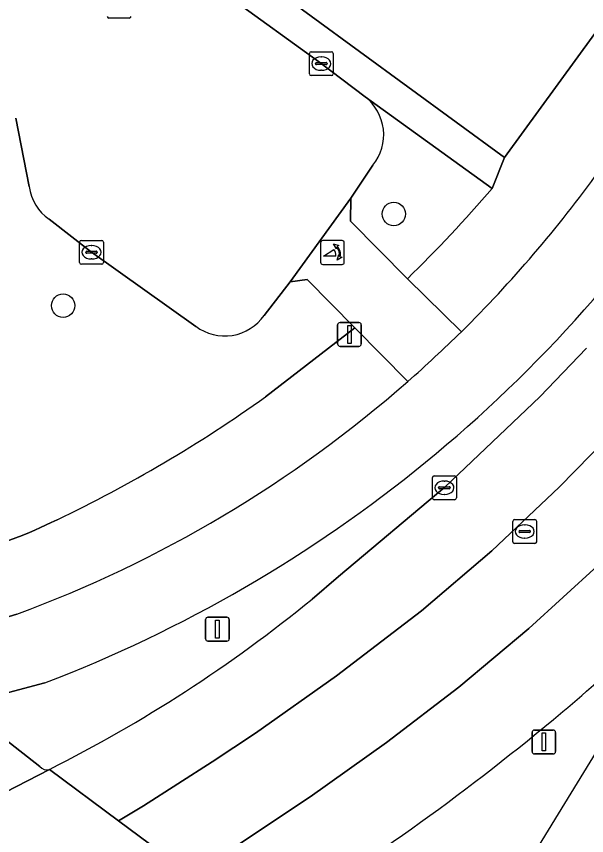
# Model space of a CAD drawing. Extents: x 159674 to 160531, y 382172 to 382904.
# Drawn here: x 160116.58 to 160140.47, y 382231.62 to 382265.94 of the extents above; entities that cross this region are included whole.
import ezdxf

# ---------------------------------------------------------------- set-up
doc = ezdxf.new("R2010")
doc.units = 0
for name, color, linetype in [('IMGEO_Berm_groen', 7, 'Continuous'), ('IMGEO_Boom', 7, 'Continuous'), ('IMGEO_Erf', 7, 'Continuous'), ('IMGEO_Fietspad_gesloten', 7, 'Continuous'), ('IMGEO_Fietspad_open', 7, 'Continuous'), ('IMGEO_Groenvoorziening', 7, 'Continuous'), ('IMGEO_Kolk', 7, 'Continuous'), ('IMGEO_Lichtmast', 7, 'Continuous'), ('IMGEO_Poller', 7, 'Continuous'), ('IMGEO_Rijbaan_lokaal_gesloten', 7, 'Continuous'), ('IMGEO_Rijbaan_lokaal_open', 7, 'Continuous'), ('IMGEO_Rijbaan_regionaal_gesloten', 7, 'Continuous'), ('IMGEO_Rioolput', 7, 'Continuous'), ('IMGEO_Verkeersbordpaal', 7, 'Continuous'), ('IMGEO_Voetpad_open', 7, 'Continuous')]:
    doc.layers.add(name, color=color, linetype=linetype)

msp = doc.modelspace()

# ---------------------------------------------------------------- linework, layer by layer
at = {"layer": 'IMGEO_Berm_groen'}
for points in [[(160128.965, 382241.528), (160130.077, 382242.468), (160134.533, 382246.21), (160138.51, 382250), (160140.468, 382252.032)], [(160132.996, 382222.252), (160145.171, 382242.117)], [(160117.764, 382238.012), (160116.033, 382237.564), (160115.177, 382237.414)], [(160114.965, 382236.537), (160117.554, 382234.514)]]:
    msp.add_lwpolyline(points, dxfattribs=at)
for centre, radius, start, end in [((160097.078, 382292.098), 57.907, 290.93055, 327.57807), ((160088.225, 382297.605), 79.51, 309.76262, 315.74273), ((160091.147, 382287.792), 59.754, 296.6625, 309.26363), ((160072.226, 382317.144), 104.762, 301.44244, 309.65422), ((160117.852, 382234.767), 0.391, 220.3849, 286.2424)]:
    msp.add_arc(centre, radius, start, end, dxfattribs=at)
at = {"layer": 'IMGEO_Boom'}
for centre in [(160132.39, 382257.658), (160118.536, 382253.818)]:
    msp.add_circle(centre, 0.489, dxfattribs=at)
at = {"layer": 'IMGEO_Erf'}
msp.add_lwpolyline([(160094.492, 382291.126), (160137.034, 382260.024), (160146.738, 382273.362), (160097.483, 382309.693)], dxfattribs=at)
at = {"layer": 'IMGEO_Fietspad_gesloten'}
msp.add_lwpolyline([(160116.597, 382240.893), (160115.349, 382240.52), (160116.033, 382237.564), (160117.764, 382238.012)], dxfattribs=at)
for centre, radius, start, end in [((160097.078, 382292.098), 57.907, 290.93055, 327.57807), ((160098.427, 382290.054), 52.413, 314.5868, 324.303), ((160097.679, 382290.861), 53.512, 311.2698, 314.5507), ((160098.418, 382290.076), 52.436, 290.2851, 311.2279)]:
    msp.add_arc(centre, radius, start, end, dxfattribs=at)
at = {"layer": 'IMGEO_Fietspad_open'}
for points in [[(160132.959, 382254.948), (160130.577, 382257.356), (160130.59, 382258.319), (160128.053, 382254.82), (160128.76, 382254.916), (160130.753, 382252.895), (160132.976, 382250.64)], [(160135.22, 382252.726), (160132.959, 382254.948)]]:
    msp.add_lwpolyline(points, dxfattribs=at)
msp.add_arc((160097.679, 382290.861), 53.512, 311.2698, 314.5507, dxfattribs=at)
at = {"layer": 'IMGEO_Groenvoorziening'}
for points in [[(160110.209, 382271.531), (160109.176, 382272.273), (160106.23, 382250), (160105.142, 382241.788), (160114.84, 382243.47), (160116.826, 382244.186), (160117.129, 382244.315), (160117.358, 382244.416), (160117.586, 382244.52), (160118.039, 382244.736), (160118.283, 382244.852)], [(160136.508, 382258.728), (160131.185, 382262.567)], [(160117.114, 382258.808), (160116.56, 382261.668)], [(160131.512, 382259.708), (160130.59, 382258.319), (160130.577, 382257.356), (160132.959, 382254.948)], [(160124.094, 382252.952), (160119.727, 382256.055), (160117.954, 382257.44)], [(160127.016, 382250), (160130.753, 382252.895), (160128.76, 382254.916), (160128.053, 382254.82), (160126.96, 382253.412)]]:
    msp.add_lwpolyline(points, dxfattribs=at)
for centre, radius, start, end in [((160129.961, 382260.979), 2.005, 320.6775, 52.3722), ((160119.053, 382259.057), 1.955, 187.312, 235.7907), ((160091.736, 382297.208), 59.036, 314.28843, 319.32214), ((160125.305, 382254.567), 2.018, 233.1324, 325.1043), ((160092.977, 382297.761), 58.65, 295.56095, 305.47674)]:
    msp.add_arc(centre, radius, start, end, dxfattribs=at)
at = {"layer": 'IMGEO_Kolk'}
for p, q in [((160128.852, 382263.531), (160128.852, 382264.383)), ((160128.927, 382264.457), (160129.779, 382264.457)), ((160129.34, 382264.237), (160129.365, 382264.237)), ((160129.853, 382264.383), (160129.853, 382263.531)), ((160129.111, 382263.951), (160129.111, 382263.963)), ((160129.549, 382263.914), (160129.151, 382263.914)), ((160129.154, 382264), (160129.552, 382264)), ((160129.595, 382263.963), (160129.595, 382263.951)), ((160129.363, 382263.677), (160129.338, 382263.677)), ((160129.779, 382263.457), (160128.927, 382263.457)), ((160119.225, 382255.628), (160119.225, 382256.48)), ((160119.3, 382256.554), (160120.152, 382256.554)), ((160119.713, 382256.334), (160119.738, 382256.334)), ((160120.226, 382256.48), (160120.226, 382255.628)), ((160119.484, 382256.048), (160119.484, 382256.06)), ((160119.922, 382256.011), (160119.524, 382256.011)), ((160119.527, 382256.097), (160119.925, 382256.097)), ((160119.968, 382256.06), (160119.968, 382256.048)), ((160119.736, 382255.774), (160119.711, 382255.774)), ((160120.152, 382255.554), (160119.3, 382255.554)), ((160134.084, 382246.69), (160134.936, 382246.69)), ((160134.009, 382245.764), (160134.009, 382246.616)), ((160134.497, 382246.47), (160134.522, 382246.47)), ((160135.01, 382246.616), (160135.01, 382245.764)), ((160134.268, 382246.184), (160134.268, 382246.196)), ((160134.706, 382246.147), (160134.308, 382246.147)), ((160134.311, 382246.233), (160134.709, 382246.233)), ((160134.752, 382246.196), (160134.752, 382246.184)), ((160134.936, 382245.69), (160134.084, 382245.69)), ((160134.52, 382245.91), (160134.495, 382245.91))]:
    msp.add_line(p, q, dxfattribs=at)
for points in [[(160128.852, 382263.531), (160128.852, 382264.383)], [(160128.927, 382264.457), (160129.779, 382264.457)], [(160129.853, 382264.383), (160129.853, 382263.531)], [(160129.779, 382263.457), (160128.927, 382263.457)], [(160119.225, 382255.628), (160119.225, 382256.48)], [(160119.3, 382256.554), (160120.152, 382256.554)], [(160120.226, 382256.48), (160120.226, 382255.628)], [(160120.152, 382255.554), (160119.3, 382255.554)], [(160134.084, 382246.69), (160134.936, 382246.69)], [(160134.009, 382245.764), (160134.009, 382246.616)], [(160135.01, 382246.616), (160135.01, 382245.764)], [(160134.936, 382245.69), (160134.084, 382245.69)]]:
    msp.add_lwpolyline(points, dxfattribs=at)
for centre, radius, start, end in [((160128.929, 382264.381), 0.0765, 91.552, 178.448), ((160128.929, 382264.381), 0.0765, 91.552, 178.448), ((160129.777, 382264.381), 0.0765, 1.552, 88.448), ((160129.777, 382264.381), 0.0765, 1.552, 88.448), ((160129.151, 382263.96), 0.0403, 85.8775, 175.7526), ((160129.148, 382263.95), 0.0366, 178.938, 274.7102), ((160129.552, 382263.957), 0.043, 264.8664, 352.4533), ((160129.556, 382263.962), 0.0386, 1.7309, 96.639), ((160128.929, 382263.533), 0.0765, 181.552, 268.448), ((160128.929, 382263.533), 0.0765, 181.552, 268.448), ((160129.777, 382263.533), 0.0765, 271.552, 358.448), ((160129.777, 382263.533), 0.0765, 271.552, 358.448), ((160119.302, 382256.478), 0.0765, 91.552, 178.448), ((160119.302, 382256.478), 0.0765, 91.552, 178.448), ((160120.15, 382256.478), 0.0765, 1.552, 88.448), ((160120.15, 382256.478), 0.0765, 1.552, 88.448), ((160119.524, 382256.057), 0.0403, 85.8775, 175.7526), ((160119.521, 382256.047), 0.0366, 178.938, 274.7102), ((160119.925, 382256.054), 0.043, 264.8664, 352.4533), ((160119.929, 382256.059), 0.0386, 1.7309, 96.639), ((160119.302, 382255.63), 0.0765, 181.552, 268.448), ((160119.302, 382255.63), 0.0765, 181.552, 268.448), ((160120.15, 382255.63), 0.0765, 271.552, 358.448), ((160120.15, 382255.63), 0.0765, 271.552, 358.448), ((160134.086, 382246.614), 0.0765, 91.552, 178.448), ((160134.086, 382246.614), 0.0765, 91.552, 178.448), ((160134.934, 382246.614), 0.0765, 1.552, 88.448), ((160134.934, 382246.614), 0.0765, 1.552, 88.448), ((160134.308, 382246.193), 0.0403, 85.8775, 175.7526), ((160134.305, 382246.183), 0.0366, 178.938, 274.7102), ((160134.709, 382246.19), 0.043, 264.8664, 352.4533), ((160134.713, 382246.195), 0.0386, 1.7309, 96.639), ((160134.086, 382245.766), 0.0765, 181.552, 268.448), ((160134.086, 382245.766), 0.0765, 181.552, 268.448), ((160134.934, 382245.766), 0.0765, 271.552, 358.448), ((160134.934, 382245.766), 0.0765, 271.552, 358.448)]:
    msp.add_arc(centre, radius, start, end, dxfattribs=at)
for centre, major_axis, ratio, start_param, end_param in [((160129.339, 382263.957), (-0.387, 0.002), 0.722429, 4.712389, 7.853982), ((160129.364, 382263.957), (-0.39, 0.002), 0.717154, 1.570796, 4.712389), ((160119.712, 382256.054), (-0.387, 0.002), 0.722429, 4.712389, 7.853982), ((160119.737, 382256.054), (-0.39, 0.002), 0.717154, 1.570796, 4.712389), ((160134.496, 382246.19), (-0.387, 0.002), 0.722429, 4.712389, 7.853982), ((160134.521, 382246.19), (-0.39, 0.002), 0.717154, 1.570796, 4.712389)]:
    msp.add_ellipse(centre, major_axis=major_axis, ratio=ratio, start_param=start_param, end_param=end_param, dxfattribs=at)
at = {"layer": 'IMGEO_Lichtmast'}
for p, q in [((160130.038, 382252.213), (160130.038, 382253.013)), ((160130.038, 382253.013), (160130.038, 382252.213)), ((160130.138, 382253.113), (160130.928, 382253.113)), ((160130.928, 382253.113), (160130.138, 382253.113)), ((160131.028, 382253.013), (160131.028, 382252.213)), ((160131.028, 382252.213), (160131.028, 382253.013)), ((160130.928, 382252.113), (160130.138, 382252.113)), ((160130.138, 382252.113), (160130.928, 382252.113)), ((160138.281, 382236.042), (160139.071, 382236.042)), ((160139.071, 382236.042), (160138.281, 382236.042)), ((160138.181, 382235.142), (160138.181, 382235.942)), ((160138.181, 382235.942), (160138.181, 382235.142)), ((160139.171, 382235.942), (160139.171, 382235.142)), ((160139.171, 382235.142), (160139.171, 382235.942)), ((160139.071, 382235.042), (160138.281, 382235.042)), ((160138.281, 382235.042), (160139.071, 382235.042))]:
    msp.add_line(p, q, dxfattribs=at)
for points in [[(160130.458, 382252.988), (160130.608, 382252.988), (160130.608, 382252.238), (160130.458, 382252.238), (160130.458, 382252.988)], [(160138.601, 382235.917), (160138.751, 382235.917), (160138.751, 382235.167), (160138.601, 382235.167), (160138.601, 382235.917)]]:
    msp.add_lwpolyline(points, dxfattribs=at)
for centre, start, end in [((160130.138, 382253.013), 90, 180), ((160130.138, 382253.013), 90, 180), ((160130.928, 382253.013), 0, 90), ((160130.928, 382253.013), 360, 90), ((160130.138, 382252.213), 180, 270), ((160130.138, 382252.213), 180, 270), ((160130.928, 382252.213), 270, 0), ((160130.928, 382252.213), 270, 0), ((160138.281, 382235.942), 90, 180), ((160138.281, 382235.942), 90, 180), ((160139.071, 382235.942), 0, 90), ((160139.071, 382235.942), 360, 90), ((160138.281, 382235.142), 180, 270), ((160138.281, 382235.142), 180, 270), ((160139.071, 382235.142), 270, 0), ((160139.071, 382235.142), 270, 0)]:
    msp.add_arc(centre, 0.1, start, end, dxfattribs=at)
at = {"layer": 'IMGEO_Poller'}
for p, q in [((160129.321, 382256.447), (160129.321, 382255.64)), ((160129.321, 382256.447), (160129.321, 382255.64)), ((160130.223, 382256.542), (160129.415, 382256.542)), ((160130.223, 382256.542), (160129.415, 382256.542)), ((160130.317, 382255.64), (160130.317, 382256.447)), ((160130.317, 382255.64), (160130.317, 382256.447)), ((160129.415, 382255.545), (160130.223, 382255.545)), ((160129.415, 382255.545), (160130.223, 382255.545))]:
    msp.add_line(p, q, dxfattribs=at)
for points in [[(160130, 382256.271), (160129.988, 382256.198), (160129.863, 382256.403)], [(160129.863, 382256.403), (160130.094, 382256.337), (160130.023, 382256.305)], [(160129.956, 382255.898), (160129.443, 382255.898), (160129.873, 382256.173)], [(160130.016, 382255.726), (160130.082, 382255.957), (160130.112, 382255.889)], [(160130.148, 382255.862), (160130.22, 382255.851), (160130.016, 382255.726)]]:
    msp.add_lwpolyline(points, dxfattribs=at)
for centre, radius, start, end in [((160129.415, 382256.447), 0.0946, 90, 180), ((160129.415, 382256.447), 0.0946, 90, 180), ((160129.642, 382255.958), 0.476, 351.7527, 41.1691), ((160129.642, 382255.958), 0.516, 349.3569, 42.2912), ((160130.223, 382256.447), 0.0946, 0, 90), ((160130.223, 382256.447), 0.0946, 0, 90), ((160129.628, 382255.948), 0.332, 351.3247, 42.4854), ((160129.415, 382255.64), 0.0946, 180, 270), ((160129.415, 382255.64), 0.0946, 180, 270), ((160130.223, 382255.64), 0.0946, 270, 0), ((160130.223, 382255.64), 0.0946, 270, 0)]:
    msp.add_arc(centre, radius, start, end, dxfattribs=at)
at = {"layer": 'IMGEO_Rijbaan_lokaal_gesloten'}
for points in [[(160145.171, 382242.117), (160150.117, 382250.187), (160180.965, 382293.377), (160248.546, 382387.998), (160246.916, 382389.2), (160242.351, 382382.458), (160231.455, 382366.109), (160220.337, 382349.919), (160215.818, 382343.508), (160210.756, 382336.417), (160192.838, 382311.695), (160176.654, 382289.391), (160157.705, 382263.245), (160150.736, 382253.782), (160146.323, 382248.473), (160143.704, 382245.649), (160140.929, 382242.92), (160138.052, 382240.3), (160135.114, 382237.83), (160132.08, 382235.516), (160128.892, 382233.237), (160124.916, 382230.602), (160123.889, 382229.984), (160126.874, 382227.764)], [(160117.961, 382234.392), (160120.862, 382232.235), (160121.907, 382232.864), (160124.786, 382234.712), (160126.597, 382235.906), (160129.991, 382238.313), (160133.552, 382241.04), (160136.504, 382243.542), (160139.324, 382246.212), (160142.015, 382248.969), (160144.017, 382251.189), (160148.909, 382257.238), (160154.089, 382264.235), (160171.787, 382288.69), (160173.699, 382291.297), (160176.078, 382294.613), (160178.92, 382298.522), (160182.45, 382303.442), (160184.82, 382306.972)], [(160140.468, 382252.032), (160138.51, 382250), (160134.533, 382246.21), (160130.077, 382242.468), (160128.965, 382241.528)], [(160142.015, 382248.969), (160139.324, 382246.212), (160136.504, 382243.542), (160133.552, 382241.04), (160129.991, 382238.313), (160126.597, 382235.906), (160124.786, 382234.712), (160121.907, 382232.864), (160120.862, 382232.235), (160123.889, 382229.984), (160124.916, 382230.602), (160128.892, 382233.237), (160132.08, 382235.516), (160135.114, 382237.83), (160138.052, 382240.3), (160140.929, 382242.92)]]:
    msp.add_lwpolyline(points, dxfattribs=at)
for centre, radius, start, end in [((160088.225, 382297.605), 79.51, 309.76262, 315.74273), ((160091.147, 382287.792), 59.754, 296.6625, 309.26363), ((160072.226, 382317.144), 104.762, 301.44244, 309.65422)]:
    msp.add_arc(centre, radius, start, end, dxfattribs=at)
at = {"layer": 'IMGEO_Rijbaan_lokaal_open'}
for points in [[(160131.185, 382262.567), (160129.24, 382264.044), (160125.564, 382266.708), (160122.325, 382269.061), (160114.92, 382274.476), (160111.247, 382277.162), (160100.754, 382284.836), (160097.08, 382287.522), (160092.644, 382290.766)], [(160116.56, 382261.668), (160117.114, 382258.808)], [(160126.96, 382253.412), (160128.053, 382254.82), (160130.59, 382258.319), (160131.512, 382259.708)], [(160117.954, 382257.44), (160119.727, 382256.055), (160124.094, 382252.952)]]:
    msp.add_lwpolyline(points, dxfattribs=at)
for centre, radius, start, end in [((160129.961, 382260.979), 2.005, 320.6775, 52.3722), ((160119.053, 382259.057), 1.955, 187.312, 235.7907), ((160125.305, 382254.567), 2.018, 233.1324, 325.1043)]:
    msp.add_arc(centre, radius, start, end, dxfattribs=at)
at = {"layer": 'IMGEO_Rijbaan_regionaal_gesloten'}
msp.add_lwpolyline([(160116.972, 382222.528), (160118.562, 382223.266), (160122.475, 382225.207), (160126.874, 382227.764), (160123.889, 382229.984), (160120.862, 382232.235), (160117.961, 382234.392), (160113.343, 382232.011), (160113.223, 382231.953), (160109.207, 382230.175), (160107.846, 382229.58)], dxfattribs=at)
at = {"layer": 'IMGEO_Rioolput'}
for p, q in [((160121.31, 382265.862), (160120.458, 382265.862)), ((160137.374, 382243.931), (160137.374, 382244.783)), ((160137.449, 382244.857), (160138.301, 382244.857)), ((160137.862, 382244.637), (160137.887, 382244.637)), ((160138.375, 382244.783), (160138.375, 382243.931)), ((160137.633, 382244.351), (160137.633, 382244.363)), ((160138.071, 382244.314), (160137.673, 382244.314)), ((160137.676, 382244.4), (160138.074, 382244.4)), ((160138.117, 382244.363), (160138.117, 382244.351)), ((160137.885, 382244.077), (160137.86, 382244.077)), ((160138.301, 382243.857), (160137.449, 382243.857))]:
    msp.add_line(p, q, dxfattribs=at)
for points in [[(160121.31, 382265.862), (160120.458, 382265.862)], [(160137.374, 382243.931), (160137.374, 382244.783)], [(160137.449, 382244.857), (160138.301, 382244.857)], [(160138.375, 382244.783), (160138.375, 382243.931)], [(160138.301, 382243.857), (160137.449, 382243.857)]]:
    msp.add_lwpolyline(points, dxfattribs=at)
for centre, radius, start, end in [((160120.46, 382265.938), 0.0765, 181.552, 268.448), ((160120.46, 382265.938), 0.0765, 181.552, 268.448), ((160121.308, 382265.938), 0.0765, 271.552, 358.448), ((160121.308, 382265.938), 0.0765, 271.552, 358.448), ((160137.451, 382244.781), 0.0765, 91.552, 178.448), ((160137.451, 382244.781), 0.0765, 91.552, 178.448), ((160138.299, 382244.781), 0.0765, 1.552, 88.448), ((160138.299, 382244.781), 0.0765, 1.552, 88.448), ((160137.673, 382244.36), 0.0403, 85.8775, 175.7526), ((160137.67, 382244.35), 0.0366, 178.938, 274.7102), ((160138.074, 382244.357), 0.043, 264.8664, 352.4533), ((160138.078, 382244.362), 0.0386, 1.7309, 96.639), ((160137.451, 382243.933), 0.0765, 181.552, 268.448), ((160137.451, 382243.933), 0.0765, 181.552, 268.448), ((160138.299, 382243.933), 0.0765, 271.552, 358.448), ((160138.299, 382243.933), 0.0765, 271.552, 358.448)]:
    msp.add_arc(centre, radius, start, end, dxfattribs=at)
for centre, major_axis, ratio, start_param, end_param in [((160137.861, 382244.357), (-0.387, 0.002), 0.722429, 4.712389, 7.853982), ((160137.886, 382244.357), (-0.39, 0.002), 0.717154, 1.570796, 4.712389)]:
    msp.add_ellipse(centre, major_axis=major_axis, ratio=ratio, start_param=start_param, end_param=end_param, dxfattribs=at)
at = {"layer": 'IMGEO_Verkeersbordpaal'}
for p, q in [((160124.506, 382239.865), (160124.506, 382240.665)), ((160124.506, 382240.665), (160124.506, 382239.865)), ((160124.606, 382240.765), (160125.396, 382240.765)), ((160125.396, 382240.765), (160124.606, 382240.765)), ((160125.496, 382240.665), (160125.496, 382239.865)), ((160125.496, 382239.865), (160125.496, 382240.665)), ((160125.396, 382239.765), (160124.606, 382239.765)), ((160124.606, 382239.765), (160125.396, 382239.765))]:
    msp.add_line(p, q, dxfattribs=at)
msp.add_lwpolyline([(160124.926, 382240.64), (160125.076, 382240.64), (160125.076, 382239.89), (160124.926, 382239.89), (160124.926, 382240.64)], dxfattribs=at)
for centre, start, end in [((160124.606, 382240.665), 90, 180), ((160124.606, 382240.665), 90, 180), ((160125.396, 382240.665), 0, 90), ((160125.396, 382240.665), 360, 90), ((160124.606, 382239.865), 180, 270), ((160124.606, 382239.865), 180, 270), ((160125.396, 382239.865), 270, 0), ((160125.396, 382239.865), 270, 0)]:
    msp.add_arc(centre, 0.1, start, end, dxfattribs=at)
at = {"layer": 'IMGEO_Voetpad_open'}
for points in [[(160239.715, 382401.084), (160197.076, 382342.559), (160194.774, 382339.399), (160193.09, 382337.087), (160191.681, 382335.131), (160184.698, 382325.533), (160177.299, 382315.365), (160176.307, 382314.001), (160163.578, 382296.507), (160155.71, 382285.693), (160154.089, 382283.466), (160146.738, 382273.362), (160137.034, 382260.024), (160136.508, 382258.728)], [(160092.644, 382290.766), (160097.08, 382287.522), (160100.754, 382284.836), (160111.247, 382277.162), (160114.92, 382274.476), (160122.325, 382269.061), (160125.564, 382266.708), (160129.24, 382264.044), (160131.185, 382262.567), (160136.508, 382258.728), (160137.034, 382260.024), (160094.492, 382291.126)], [(160132.959, 382254.948), (160135.22, 382252.726)], [(160132.976, 382250.64), (160130.753, 382252.895), (160127.016, 382250)], [(160118.283, 382244.852), (160118.039, 382244.736), (160117.586, 382244.52), (160117.358, 382244.416), (160117.129, 382244.315), (160116.826, 382244.186), (160114.84, 382243.47), (160105.142, 382241.788), (160067.688, 382235.292)], [(160067.087, 382232.129), (160115.349, 382240.52), (160116.597, 382240.893)], [(160117.554, 382234.514), (160114.965, 382236.537)], [(160113.343, 382232.011), (160117.961, 382234.392)]]:
    msp.add_lwpolyline(points, dxfattribs=at)
for centre, radius, start, end in [((160098.427, 382290.054), 52.413, 314.5868, 324.303), ((160091.736, 382297.208), 59.036, 314.28843, 319.32214), ((160098.418, 382290.076), 52.436, 290.2851, 311.2279), ((160092.977, 382297.761), 58.65, 295.56095, 305.47674), ((160117.852, 382234.767), 0.391, 220.3849, 286.2424)]:
    msp.add_arc(centre, radius, start, end, dxfattribs=at)

doc.saveas('drawing.dxf')
